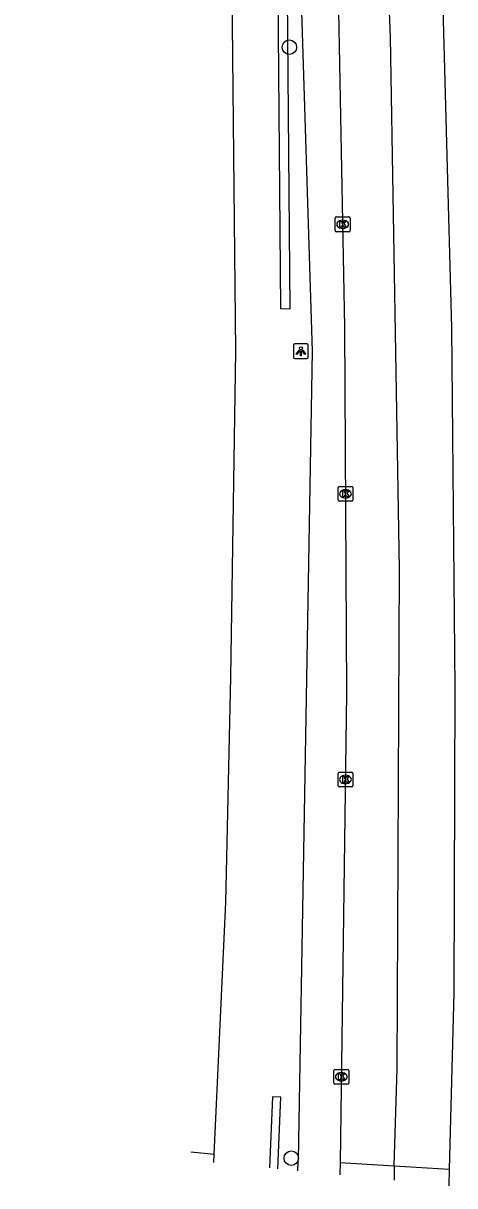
# Model space of a CAD drawing. Extents: x 162082 to 163393, y 388091 to 388632.
# Drawn here: x 162093.8 to 162123, y 388167 to 388245.6 of the extents above; entities that cross this region are included whole.
import ezdxf

# ---------------------------------------------------------------- set-up
doc = ezdxf.new("R2010")
doc.units = 0
for name, color, linetype in [('IMGEO_Berm_groen', 7, 'Continuous'), ('IMGEO_Boom', 7, 'Continuous'), ('IMGEO_Haag', 7, 'Continuous'), ('IMGEO_Hek', 7, 'Continuous'), ('IMGEO_Kolk', 7, 'Continuous'), ('IMGEO_Lichtpunt', 7, 'Continuous'), ('IMGEO_Rijbaan_regionaal_gesloten', 7, 'Continuous')]:
    doc.layers.add(name, color=color, linetype=linetype)

msp = doc.modelspace()

# ---------------------------------------------------------------- linework, layer by layer
at = {"layer": 'IMGEO_Berm_groen'}
msp.add_lwpolyline([(162110.994, 388168.096), (162111.188, 388172.942), (162110.623, 388172.967), (162110.412, 388168.154)], dxfattribs=at)
at = {"layer": 'IMGEO_Boom'}
for centre in [(162111.764, 388243.967), (162111.893, 388168.815)]:
    msp.add_circle(centre, 0.489, dxfattribs=at)
at = {"layer": 'IMGEO_Haag'}
msp.add_lwpolyline([(162110.975, 388250.254), (162110.214, 388270.794), (162108.335, 388303.624), (162107.41, 388321.076), (162106.04, 388337.271), (162106.888, 388337.32), (162108.037, 388321.434), (162109.051, 388303.654), (162110.766, 388270.838), (162111.602, 388250.03), (162111.788, 388226.246), (162111.192, 388226.261), (162110.975, 388250.254)], dxfattribs=at)
at = {"layer": 'IMGEO_Hek'}
for points in [[(162102.26, 388391.365), (162103.693, 388379.543), (162107.603, 388338.54), (162108.931, 388321.311), (162110.061, 388303.626), (162111.787, 388270.809), (162112.468, 388250), (162113.297, 388223.395), (162112.358, 388168.71)], [(162112.343, 388167.963), (162112.355, 388168.516), (162112.358, 388168.71)]]:
    msp.add_lwpolyline(points, dxfattribs=at)
at = {"layer": 'IMGEO_Kolk'}
for p, q in [((162114.867, 388231.558), (162114.867, 388232.41)), ((162114.942, 388232.484), (162115.794, 388232.484)), ((162115.355, 388232.264), (162115.38, 388232.264)), ((162115.868, 388232.41), (162115.868, 388231.558)), ((162115.794, 388231.484), (162114.942, 388231.484)), ((162115.378, 388231.704), (162115.353, 388231.704)), ((162115.061, 388213.326), (162115.061, 388214.178)), ((162115.136, 388214.252), (162115.988, 388214.252)), ((162115.549, 388214.032), (162115.574, 388214.032)), ((162116.062, 388214.178), (162116.062, 388213.326)), ((162115.988, 388213.252), (162115.136, 388213.252)), ((162115.572, 388213.472), (162115.547, 388213.472)), ((162115.056, 388194.008), (162115.056, 388194.86)), ((162115.131, 388194.934), (162115.983, 388194.934)), ((162115.544, 388194.714), (162115.569, 388194.714)), ((162116.057, 388194.86), (162116.057, 388194.008)), ((162115.983, 388193.934), (162115.131, 388193.934)), ((162115.567, 388194.154), (162115.542, 388194.154)), ((162114.777, 388173.897), (162114.777, 388174.749)), ((162114.852, 388174.823), (162115.704, 388174.823)), ((162115.778, 388174.749), (162115.778, 388173.897)), ((162115.288, 388174.043), (162115.263, 388174.043)), ((162115.265, 388174.603), (162115.29, 388174.603)), ((162115.704, 388173.823), (162114.852, 388173.823))]:
    msp.add_line(p, q, dxfattribs=at)
for points in [[(162114.867, 388231.558), (162114.867, 388232.41)], [(162114.942, 388232.484), (162115.794, 388232.484)], [(162115.188, 388232.184), (162115.311, 388232.184), (162115.311, 388232.033), (162115.441, 388232.184), (162115.605, 388232.184), (162115.459, 388232.033), (162115.612, 388231.784), (162115.46, 388231.784), (162115.375, 388231.948), (162115.311, 388231.881), (162115.311, 388231.784), (162115.188, 388231.784), (162115.188, 388232.184)], [(162115.868, 388232.41), (162115.868, 388231.558)], [(162115.794, 388231.484), (162114.942, 388231.484)], [(162115.061, 388213.326), (162115.061, 388214.178)], [(162115.136, 388214.252), (162115.988, 388214.252)], [(162115.382, 388213.952), (162115.505, 388213.952), (162115.505, 388213.801), (162115.635, 388213.952), (162115.799, 388213.952), (162115.653, 388213.801), (162115.806, 388213.552), (162115.654, 388213.552), (162115.569, 388213.716), (162115.505, 388213.649), (162115.505, 388213.552), (162115.382, 388213.552), (162115.382, 388213.952)], [(162116.062, 388214.178), (162116.062, 388213.326)], [(162115.988, 388213.252), (162115.136, 388213.252)], [(162115.056, 388194.008), (162115.056, 388194.86)], [(162115.131, 388194.934), (162115.983, 388194.934)], [(162115.377, 388194.634), (162115.5, 388194.634), (162115.5, 388194.483), (162115.63, 388194.634), (162115.794, 388194.634), (162115.648, 388194.483), (162115.801, 388194.234), (162115.649, 388194.234), (162115.564, 388194.398), (162115.5, 388194.331), (162115.5, 388194.234), (162115.377, 388194.234), (162115.377, 388194.634)], [(162116.057, 388194.86), (162116.057, 388194.008)], [(162115.983, 388193.934), (162115.131, 388193.934)], [(162114.777, 388173.897), (162114.777, 388174.749)], [(162114.852, 388174.823), (162115.704, 388174.823)], [(162115.778, 388174.749), (162115.778, 388173.897)], [(162115.098, 388174.523), (162115.221, 388174.523), (162115.221, 388174.372), (162115.351, 388174.523), (162115.515, 388174.523), (162115.369, 388174.372), (162115.522, 388174.123), (162115.37, 388174.123), (162115.285, 388174.287), (162115.221, 388174.22), (162115.221, 388174.123), (162115.098, 388174.123), (162115.098, 388174.523)], [(162115.704, 388173.823), (162114.852, 388173.823)]]:
    msp.add_lwpolyline(points, dxfattribs=at)
for centre, start, end in [((162114.944, 388232.408), 91.55205, 178.44795), ((162114.944, 388232.408), 91.55205, 178.44795), ((162115.792, 388232.408), 1.55205, 88.44795), ((162115.792, 388232.408), 1.55205, 88.44795), ((162114.944, 388231.56), 181.55205, 268.44795), ((162114.944, 388231.56), 181.55205, 268.44795), ((162115.792, 388231.56), 271.55205, 358.44795), ((162115.792, 388231.56), 271.55205, 358.44795), ((162115.138, 388214.176), 91.55205, 178.44795), ((162115.138, 388214.176), 91.55205, 178.44795), ((162115.986, 388214.176), 1.55205, 88.44795), ((162115.986, 388214.176), 1.55205, 88.44795), ((162115.138, 388213.328), 181.55205, 268.44795), ((162115.138, 388213.328), 181.55205, 268.44795), ((162115.986, 388213.328), 271.55205, 358.44795), ((162115.986, 388213.328), 271.55205, 358.44795), ((162115.133, 388194.858), 91.55205, 178.44795), ((162115.133, 388194.858), 91.55205, 178.44795), ((162115.981, 388194.858), 1.55205, 88.44795), ((162115.981, 388194.858), 1.55205, 88.44795), ((162115.133, 388194.01), 181.55205, 268.44795), ((162115.133, 388194.01), 181.55205, 268.44795), ((162115.981, 388194.01), 271.55205, 358.44795), ((162115.981, 388194.01), 271.55205, 358.44795), ((162114.854, 388174.747), 91.55205, 178.44795), ((162114.854, 388174.747), 91.55205, 178.44795), ((162115.702, 388174.747), 1.55205, 88.44795), ((162115.702, 388174.747), 1.55205, 88.44795), ((162114.854, 388173.899), 181.55205, 268.44795), ((162114.854, 388173.899), 181.55205, 268.44795), ((162115.702, 388173.899), 271.55205, 358.44795), ((162115.702, 388173.899), 271.55205, 358.44795)]:
    msp.add_arc(centre, 0.0765, start, end, dxfattribs=at)
for centre, major_axis, ratio, start_param, end_param in [((162115.354, 388231.984), (-0.387, 0.002), 0.722429, 4.712389, 7.853982), ((162115.379, 388231.984), (-0.39, 0.002), 0.717154, 1.570796, 4.712389), ((162115.548, 388213.752), (-0.387, 0.002), 0.722429, 4.712389, 7.853982), ((162115.573, 388213.752), (-0.39, 0.002), 0.717154, 1.570796, 4.712389), ((162115.543, 388194.434), (-0.387, 0.002), 0.722429, 4.712389, 7.853982), ((162115.568, 388194.434), (-0.39, 0.002), 0.717154, 1.570796, 4.712389), ((162115.264, 388174.323), (-0.387, 0.002), 0.722429, 4.712389, 7.853982), ((162115.289, 388174.323), (-0.39, 0.002), 0.717154, 1.570796, 4.712389)]:
    msp.add_ellipse(centre, major_axis=major_axis, ratio=ratio, start_param=start_param, end_param=end_param, dxfattribs=at)
at = {"layer": 'IMGEO_Lichtpunt'}
for p, q in [((162112.047, 388223.801), (162112.047, 388222.994)), ((162112.047, 388223.801), (162112.047, 388222.994)), ((162112.949, 388223.896), (162112.141, 388223.896)), ((162112.949, 388223.896), (162112.141, 388223.896)), ((162113.043, 388222.994), (162113.043, 388223.801)), ((162113.043, 388222.994), (162113.043, 388223.801)), ((162112.141, 388222.9), (162112.949, 388222.9)), ((162112.141, 388222.9), (162112.949, 388222.9))]:
    msp.add_line(p, q, dxfattribs=at)
for points in [[(162112.421, 388223.465), (162112.46, 388223.437), (162112.272, 388223.175), (162112.234, 388223.202), (162112.421, 388223.465)], [(162112.523, 388223.417), (162112.57, 388223.417), (162112.57, 388223.095), (162112.523, 388223.095), (162112.523, 388223.417)], [(162112.633, 388223.437), (162112.671, 388223.464), (162112.858, 388223.202), (162112.819, 388223.174), (162112.633, 388223.437)]]:
    msp.add_lwpolyline(points, dxfattribs=at)
msp.add_circle((162112.546, 388223.599), 0.0994, dxfattribs=at)
for centre, start, end in [((162112.141, 388223.801), 90, 180), ((162112.141, 388223.801), 90, 180), ((162112.949, 388223.801), 0, 90), ((162112.949, 388223.801), 0, 90), ((162112.141, 388222.994), 180, 270), ((162112.141, 388222.994), 180, 270), ((162112.949, 388222.994), 270, 0), ((162112.949, 388222.994), 270, 360)]:
    msp.add_arc(centre, 0.0946, start, end, dxfattribs=at)
at = {"layer": 'IMGEO_Rijbaan_regionaal_gesloten'}
for points in [[(162118.865, 388168.298), (162119.065, 388174.889), (162119.213, 388208.669), (162118.611, 388244.643), (162117.183, 388280.066), (162115.906, 388303.755), (162114.929, 388316.873), (162113.951, 388329.774), (162113.124, 388340.453), (162111.996, 388352.888), (162110.869, 388365.071), (162109.591, 388377.103), (162108.539, 388386.292), (162107.036, 388398.174), (162105.233, 388412.199), (162103.955, 388421.825), (162102.152, 388434.347), (162098.837, 388454.344), (162098.285, 388457.771), (162096.385, 388469.576), (162094.345, 388479.617), (162093.758, 388482.363)], [(162115.514, 388357.816), (162116.697, 388345.147), (162118.955, 388316.778), (162120.757, 388288.379), (162121.367, 388274.924), (162122.052, 388250), (162122.739, 388224.991), (162122.955, 388200.63), (162122.882, 388179.99), (162122.587, 388168.062)], [(162106.685, 388169.07), (162107.463, 388186.103), (162107.799, 388201.355), (162108.147, 388223.392), (162107.867, 388250), (162107.191, 388270.607), (162105.469, 388303.355), (162104.342, 388320.988)], [(162111.592, 388315.455), (162112.999, 388293.402), (162114.198, 388270.921), (162115.028, 388250), (162115.501, 388225.026), (162115.637, 388200.296), (162115.197, 388168.53)], [(162106.685, 388169.07), (162105.092, 388169.227)], [(162106.66, 388168.525), (162106.685, 388169.07)], [(162115.197, 388168.53), (162115.185, 388167.681)], [(162115.197, 388168.53), (162118.865, 388168.298)], [(162118.865, 388168.298), (162118.847, 388167.319)], [(162118.865, 388168.298), (162122.587, 388168.062)], [(162122.587, 388168.062), (162122.56, 388166.951), (162122.56, 388166.951)]]:
    msp.add_lwpolyline(points, dxfattribs=at)

doc.saveas('drawing.dxf')
